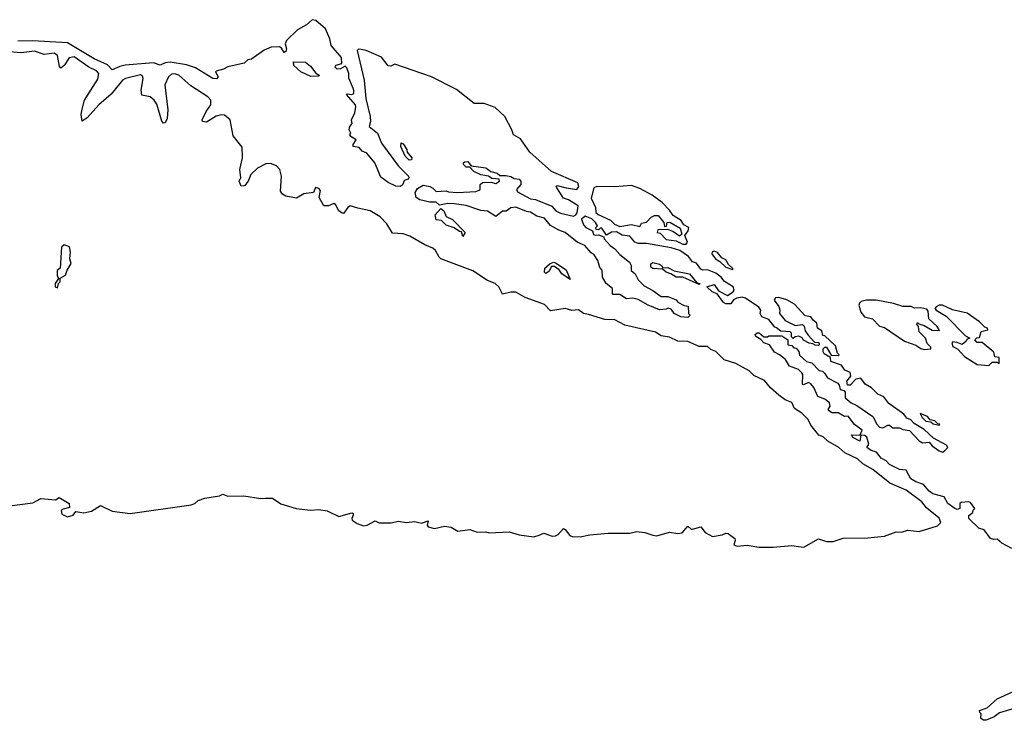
# Model space of a CAD drawing. Extents: x 2029826 to 2248070, y 228728 to 402406.
# Tile 333 of 368: x 2232256 to 2238209, y 265295 to 269531. Entities that reach past the tile are written whole.
import ezdxf

# ---------------------------------------------------------------- set-up
doc = ezdxf.new("R2010")
doc.units = 0

msp = doc.modelspace()

# ---------------------------------------------------------------- linework, layer by layer
at = {"layer": '0CON10XD'}
for points in [[(2237039.2, 267329.2), (2237025, 267338), (2236995, 267322.5), (2236990, 267325), (2236990.8, 267385), (2236985, 267396.2), (2236965, 267416.2), (2236910, 267435), (2236885.7, 267475.7), (2236850, 267505), (2236820, 267520), (2236790, 267565), (2236755, 267576.7), (2236736.7, 267596.7), (2236706.7, 267615), (2236703.3, 267626.7), (2236715, 267637.5), (2236727, 267637), (2236755, 267612.5), (2236776.7, 267613.3), (2236785, 267620), (2236865, 267620), (2236900, 267595), (2236900, 267565), (2236925, 267560), (2236937.5, 267547.5), (2236950, 267545), (2236967.5, 267525), (2236971.7, 267501.7), (2237013.6, 267463.6), (2237046.2, 267456.2), (2237090.7, 267410.7), (2237110, 267405), (2237123, 267393), (2237140, 267365), (2237203, 267333), (2237211.7, 267321.7), (2237217.5, 267295), (2237238.8, 267288.8), (2237248, 267278), (2237247.5, 267245), (2237283.9, 267213.9), (2237318.3, 267198.3), (2237415, 267132.5), (2237437.5, 267085), (2237455, 267067.5), (2237475, 267062.5), (2237505, 267080), (2237515, 267080), (2237535, 267062.5), (2237575, 267062.5), (2237595, 267052.5), (2237635, 267047.5), (2237693.9, 266983.9), (2237715, 266972.5), (2237755, 266977.5), (2237773.6, 266953.6), (2237815, 266923.3), (2237835, 266916.7), (2237845, 266921.2), (2237867.5, 266945), (2237859.3, 266959.3), (2237781.7, 267001.7), (2237725, 267052.5), (2237665, 267090), (2237645, 267112.5), (2237620.7, 267120.7), (2237602.5, 267145), (2237510.4, 267210.5), (2237480.4, 267250.5), (2237445, 267266.7), (2237406.7, 267305), (2237368, 267328), (2237342.5, 267362.5), (2237311.7, 267358.3), (2237278.1, 267321.9), (2237260.4, 267320.5), (2237258, 267345), (2237282, 267375), (2237278, 267398), (2237245, 267412.5), (2237225, 267442.5), (2237160, 267465), (2237158.3, 267488.3), (2237120.7, 267510.7), (2237113.6, 267523.6), (2237115, 267540), (2237125, 267550), (2237135, 267550), (2237161.7, 267501.7), (2237205, 267500), (2237210, 267505), (2237200, 267515), (2237188.3, 267558.3), (2237125, 267620), (2237111.7, 267621.7), (2237105, 267650), (2237080, 267665), (2237076.7, 267695), (2237053.3, 267713.3), (2237040, 267735), (2237005, 267740), (2236940.7, 267810.7), (2236895, 267838), (2236845, 267851.2), (2236825, 267850), (2236817.5, 267835), (2236845.9, 267795.9), (2236852.5, 267775), (2236850, 267755), (2236885, 267712.5), (2236945, 267682.5), (2236988.3, 267688.3), (2236998.3, 267678.3), (2237005, 267650), (2237023.6, 267623.6), (2237061.7, 267581.7), (2237088.3, 267578.3), (2237090, 267565), (2237085, 267560), (2237065, 267562.5), (2237051.7, 267571.7), (2237030, 267575), (2236995, 267592.5), (2236986.4, 267606.4), (2236966.4, 267616.4), (2236945, 267612.5), (2236932.5, 267602.5), (2236922.5, 267612.5), (2236922.5, 267635), (2236913.6, 267643.6), (2236858.3, 267648.3), (2236831.7, 267668.3), (2236821.7, 267671.7), (2236785, 267717.5), (2236743.3, 267735), (2236732.5, 267755), (2236736.7, 267775), (2236725, 267793.3), (2236645, 267847.5), (2236625, 267854), (2236592.3, 267847.7), (2236572, 267838), (2236555, 267812.5), (2236525, 267812.5), (2236510.7, 267820.7), (2236472.5, 267872.5), (2236442.5, 267885), (2236410, 267915), (2236455, 267930), (2236480.7, 267890.7), (2236535, 267863.3), (2236570, 267885), (2236576.2, 267895), (2236570, 267915), (2236518, 267948), (2236496.7, 267975), (2236465, 267999.2), (2236415, 268018.8), (2236387, 268017), (2236375, 268022.5), (2236348.3, 268058.3), (2236325, 268067.5), (2236299.6, 268099.5), (2236247.5, 268135), (2236195, 268150.8), (2236045, 268176.7), (2235995, 268176.7), (2235976.1, 268186.1), (2235945, 268222.5), (2235898.3, 268228.3), (2235865, 268247.5), (2235835, 268246.7), (2235805, 268227.5), (2235775, 268270), (2235765, 268270), (2235755, 268260), (2235741.7, 268261.7), (2235740, 268275), (2235750, 268285), (2235737.5, 268305), (2235716.1, 268326.1), (2235675, 268342.5), (2235652.5, 268325), (2235665, 268290), (2235680, 268275), (2235720, 268255), (2235725, 268232.5), (2235735, 268227.5), (2235755, 268230), (2235788.3, 268218.3), (2235790, 268205), (2235826.7, 268165), (2235855, 268146.2), (2235885, 268111.2), (2235943.3, 268065), (2235953.3, 268045), (2235952.5, 268015), (2235977.5, 267995), (2235995, 267957.5), (2236031.2, 267921.2), (2236085, 267893.3), (2236135, 267856.7), (2236175, 267857.5), (2236225, 267837.5), (2236235, 267822.5), (2236273, 267803), (2236298.3, 267798.3), (2236300, 267755), (2236310, 267745), (2236295, 267730), (2236253.9, 267733.9), (2236212.5, 267755), (2236195, 267780), (2236177, 267787), (2236165, 267780), (2236125, 267777.5), (2236055, 267803.8), (2235995, 267838.8), (2235963.6, 267846.4), (2235925, 267843.3), (2235885, 267870), (2235845, 267870), (2235840, 267875), (2235840, 267905), (2235802.5, 267935), (2235780, 267975), (2235777, 268017), (2235763, 268033), (2235752.5, 268075), (2235729.3, 268109.3), (2235710.7, 268120.7), (2235672.5, 268165), (2235627.5, 268185), (2235553.6, 268243.6), (2235515, 268257.5), (2235466.4, 268286.4), (2235430, 268330), (2235382.3, 268342.3), (2235345, 268367.5), (2235320.8, 268370.8), (2235255, 268396.7), (2235225, 268392.5), (2235197, 268373), (2235175, 268372.5), (2235135, 268340), (2235085, 268372.5), (2235045, 268377.5), (2234955, 268406.7), (2234883, 268417), (2234845, 268420), (2234795, 268410), (2234775, 268427.5), (2234735, 268427.5), (2234675, 268440.8), (2234654.2, 268455), (2234648, 268485), (2234660.4, 268509.5), (2234695, 268530), (2234735, 268522.5), (2234755, 268512.5), (2234775, 268492.5), (2234835, 268496.2), (2234849.3, 268489.3), (2234903.6, 268486.4), (2235015, 268492.5), (2235035, 268500), (2235040, 268505), (2235040, 268535), (2235053.6, 268546.4), (2235105, 268547.5), (2235135, 268540), (2235156.7, 268555), (2235155, 268567.5), (2235110.7, 268570.7), (2235090, 268585), (2235045, 268592), (2235001.9, 268611.9), (2234978.3, 268638.3), (2234955, 268640), (2234940, 268655), (2234940, 268665), (2234948.3, 268671.7), (2234965, 268672.5), (2234985, 268647.5), (2235075, 268634.3), (2235105, 268613.8), (2235142.9, 268602.9), (2235158.3, 268588.3), (2235195, 268588.1), (2235225, 268582.5), (2235245, 268570), (2235276.8, 268566.8), (2235285.7, 268555), (2235285.8, 268534.2), (2235260, 268505), (2235265, 268490), (2235345, 268447.5), (2235375, 268443.3), (2235473.6, 268403.6), (2235497.5, 268375), (2235525, 268360), (2235605, 268342.5), (2235619.3, 268350.7), (2235626.1, 268363.9), (2235632.5, 268405), (2235575, 268442.5), (2235545, 268452.5), (2235503.3, 268515), (2235500, 268525), (2235505, 268527.5), (2235560, 268515), (2235625, 268503.8), (2235637.3, 268522.7), (2235630, 268545), (2235472.1, 268612.1), (2235339.6, 268729.5), (2235285, 268810), (2235241.2, 268835), (2235232.5, 268865), (2235189.2, 268945), (2235130.4, 269000.5), (2235065, 269023.8), (2235005, 269023.3), (2234897.6, 269107.6), (2234746.2, 269185), (2234525, 269262), (2234500, 269250), (2234485, 269252), (2234444.3, 269305), (2234350.8, 269345), (2234320.4, 269350.4), (2234305, 269352), (2234296.2, 269343.8), (2234339.1, 269165), (2234348.9, 269055), (2234375.7, 268945), (2234377.5, 268915), (2234370, 268885), (2234420, 268845), (2234444.2, 268784.2), (2234546.2, 268645), (2234607.5, 268585), (2234610, 268575), (2234605, 268567.5), (2234580.7, 268559.3), (2234573.3, 268535), (2234558.3, 268521.7), (2234530, 268525), (2234485, 268546.7), (2234439.3, 268579.3), (2234403.3, 268665), (2234355, 268723.3), (2234327.5, 268735), (2234308.8, 268758.8), (2234272.5, 268765), (2234273, 268777), (2234290, 268805), (2234257.5, 268825), (2234252.5, 268835), (2234257.5, 268845), (2234247.5, 268865), (2234252.5, 268885), (2234267, 268903), (2234262.5, 268925), (2234281.7, 268968.3), (2234288, 269005), (2234285.6, 269015.6), (2234232.5, 269077.5), (2234236.7, 269083.3), (2234265, 269079.2), (2234275.6, 269085), (2234277.1, 269105), (2234258.3, 269148.3), (2234246.2, 269176.2), (2234245.9, 269205.9), (2234235, 269240), (2234225, 269250), (2234196, 269234), (2234175, 269231.2), (2234164.1, 269244.1), (2234167.5, 269255), (2234203.3, 269266.7), (2234202.3, 269302.3), (2234138.8, 269375), (2234132, 269415), (2234105.7, 269475), (2234045.8, 269525), (2234025, 269530.6), (2233990.2, 269499.8), (2233935, 269468.5), (2233868.6, 269405), (2233860.8, 269385), (2233870, 269355), (2233865, 269337.5), (2233855, 269332.5), (2233838.6, 269358.6), (2233826.4, 269366.4), (2233776, 269365), (2233735, 269345.9), (2233657.6, 269292.4), (2233635, 269287.3), (2233613, 269267), (2233515, 269245.4), (2233489.1, 269230.9), (2233445, 269220), (2233440, 269215), (2233456.2, 269185), (2233446.8, 269173.2), (2233425, 269175.8), (2233319.8, 269239.9), (2233265, 269257.8), (2233165.5, 269274.5), (2233135, 269270.7), (2233105, 269255.5), (2233065, 269269.1), (2232894.1, 269255.9), (2232861.4, 269248.6), (2232815, 269227.5), (2232786.9, 269256.9), (2232706.6, 269295), (2232545, 269390.7), (2232335, 269402.3), (2232245, 269400.8)], [(2236965.3, 266345.3), (2236997.4, 266342.6), (2237085, 266392.5), (2237135, 266376), (2237175, 266375.8), (2237235, 266395.7), (2237385, 266398.2), (2237485, 266408.6), (2237556, 266434), (2237587.3, 266432.7), (2237625, 266443.8), (2237695, 266436), (2237805, 266470.8), (2237825, 266490), (2237815, 266517.1), (2237739.4, 266579.4), (2237709.6, 266615), (2237615, 266686.5), (2237517.8, 266727.8), (2237415, 266811.2), (2237354.8, 266844.8), (2237321.8, 266875), (2237245, 266912.5), (2237209.5, 266945), (2237142.6, 266982.6), (2237115, 267009.5), (2237088.5, 267018.5), (2237039.8, 267079.8), (2237023.3, 267113.3), (2236985, 267151.6), (2236940.6, 267180.6), (2236925, 267216.6), (2236885, 267231.6), (2236845, 267259.7), (2236795, 267304.7), (2236759.4, 267349.4), (2236695, 267379.7), (2236666.8, 267406.8), (2236585, 267451.7), (2236515.4, 267475), (2236465, 267524.7), (2236435, 267536.4), (2236414.7, 267554.7), (2236365, 267555.4), (2236295, 267584.2), (2236235, 267587.4), (2236185, 267611.9), (2236135, 267619.4), (2236100.7, 267640.7), (2235915, 267684.3), (2235855, 267716), (2235795, 267718), (2235695, 267748.3), (2235665, 267753.6), (2235635, 267776.1), (2235595, 267771.7), (2235555, 267785.2), (2235465, 267770.7), (2235429.1, 267809.1), (2235311.9, 267851.9), (2235255, 267883.9), (2235225, 267883.1), (2235175, 267870.8), (2235152.4, 267915), (2235131.5, 267935), (2235084.2, 267954.2), (2234995, 268012.9), (2234803.1, 268085), (2234791.5, 268095), (2234771, 268135), (2234755, 268149.8), (2234705, 268169.1), (2234615, 268222.4), (2234575, 268236.8), (2234510.8, 268240.8), (2234476.8, 268296.8), (2234435, 268338.1), (2234375, 268375.6), (2234301.1, 268391.1), (2234255, 268404.4), (2234239.4, 268395), (2234215, 268359.2), (2234205, 268360), (2234185.7, 268375), (2234165, 268413.8), (2234155, 268420), (2234122.5, 268405), (2234095, 268405.8), (2234066.7, 268455), (2234075, 268497.5), (2234065, 268510), (2234045, 268516.7), (2234033.3, 268486.7), (2233975, 268477.1), (2233928.9, 268451.1), (2233865, 268464.2), (2233845, 268475.8), (2233833.6, 268493.6), (2233839.5, 268585), (2233828.5, 268625), (2233808, 268648), (2233771.7, 268661.7), (2233745, 268658.9), (2233695, 268632.7), (2233654, 268595), (2233637.5, 268555), (2233615, 268526), (2233595, 268523.8), (2233583.3, 268555), (2233592.5, 268575), (2233586.7, 268625), (2233603.9, 268695), (2233600.8, 268760.8), (2233547.6, 268827.6), (2233528.9, 268925), (2233495, 268952.9), (2233475, 268955.9), (2233445, 268947.9), (2233385, 268911.4), (2233362, 268915), (2233360, 268925), (2233383.1, 268975), (2233411.1, 269015), (2233411.1, 269045), (2233393.1, 269065), (2233290.4, 269130.4), (2233218.2, 269195), (2233195, 269204.1), (2233175, 269200.5), (2233155.4, 269185), (2233133.4, 269136.6), (2233152, 268985), (2233147.5, 268932.5), (2233135, 268906.9), (2233125, 268904.3), (2233116.6, 268916.6), (2233085, 269020.9), (2233068.6, 269045), (2233045, 269064.1), (2232994.6, 269075), (2232990.7, 269105), (2233003.1, 269175), (2232999.7, 269189.7), (2232987, 269197), (2232895, 269175.9), (2232877.5, 269165), (2232810.2, 269079.9), (2232734.8, 269015), (2232665, 268937.1), (2232635, 268917.5), (2232628.4, 268955), (2232631.1, 268981.1), (2232647.5, 269045), (2232728, 269172), (2232735.2, 269205), (2232721.1, 269221.1), (2232673.4, 269243.4), (2232585, 269306.2), (2232555, 269299.3), (2232525, 269254.7), (2232505, 269237.9), (2232497.2, 269247.2), (2232485.2, 269315), (2232465, 269327.4), (2232405, 269320.6), (2232345, 269340.3), (2232265, 269330), (2232195, 269336.4)], [(2234017, 269187), (2233956.4, 269216.4), (2233913.9, 269253.9), (2233912.5, 269275), (2233983.6, 269273.6), (2234015, 269250), (2234047.1, 269207.1), (2234066.7, 269195), (2234065, 269190), (2234017, 269187)], [(2234611.7, 268681.7), (2234587.5, 268705), (2234560, 268765), (2234563, 268787), (2234575, 268780), (2234596.2, 268745), (2234599.3, 268729.3), (2234626.7, 268695), (2234625, 268682.5), (2234611.7, 268681.7)], [(2236285, 268173.3), (2236293.3, 268185), (2236276.7, 268225), (2236298.8, 268255), (2236302.5, 268275), (2236271.2, 268291.2), (2236255, 268316.7), (2236206.7, 268346.7), (2236185, 268380), (2236141.2, 268425), (2236079.7, 268469.7), (2236005, 268510), (2235955, 268527.3), (2235855, 268520), (2235745, 268521.2), (2235727.5, 268515), (2235711.7, 268451.7), (2235737.5, 268395), (2235740, 268365), (2235753.9, 268353.9), (2235827.7, 268317.7), (2235852.5, 268295), (2235885, 268280), (2235955, 268292.5), (2236005, 268280), (2236015, 268300), (2236045, 268307.5), (2236075, 268337.5), (2236095, 268347.5), (2236117, 268347), (2236150, 268305), (2236155, 268280), (2236167, 268283), (2236170, 268305), (2236187, 268307), (2236249.3, 268269.3), (2236260, 268235), (2236245, 268222.5), (2236205, 268250), (2236175, 268262.5), (2236115, 268260), (2236110, 268245), (2236129.3, 268239.3), (2236165, 268202.5), (2236225, 268193.8), (2236265, 268173.8), (2236285, 268173.3)], [(2234935, 268220), (2234928.3, 268248.3), (2234915, 268250), (2234882.5, 268272.5), (2234835, 268287.5), (2234807, 268317), (2234775, 268320), (2234768.3, 268351.7), (2234801.7, 268388.3), (2234820, 268375), (2234835, 268340), (2234873, 268323), (2234950, 268245), (2234935, 268220)], [(2232485, 267910), (2232490, 267935), (2232500, 267945), (2232501.7, 267968.3), (2232533, 267987), (2232543, 268017), (2232567, 268057), (2232560, 268085), (2232562.5, 268125), (2232557, 268157), (2232525, 268170), (2232510, 268155), (2232501.7, 268028.3), (2232482.5, 268015), (2232482.5, 267985), (2232490, 267965), (2232470, 267935), (2232470, 267915), (2232485, 267910)], [(2236565, 268020), (2236570, 268025), (2236540.8, 268050.8), (2236525, 268078.8), (2236500.4, 268090.5), (2236475, 268123.8), (2236455, 268131.2), (2236443.6, 268126.4), (2236441.2, 268115), (2236463.8, 268085), (2236489.6, 268069.5), (2236525, 268033.8), (2236565, 268020)], [(2235585, 267960), (2235533.5, 267993.5), (2235518.5, 268018.5), (2235489.4, 268039.4), (2235471.4, 268038.6), (2235455, 268008), (2235437, 267997), (2235430, 268005), (2235432.2, 268027.8), (2235464.2, 268055.8), (2235485, 268063.8), (2235495, 268060), (2235559.3, 268019.3), (2235585, 267960)], [(2236365, 267930), (2236265, 267973.3), (2236225, 267973.3), (2236193.6, 267993.6), (2236165, 268003.3), (2236141.7, 268021.7), (2236085, 268026.7), (2236072.5, 268035), (2236072.5, 268055), (2236085, 268062.5), (2236125, 268053.3), (2236137.5, 268045), (2236145, 268030), (2236175, 268032.5), (2236213, 268013), (2236305, 267993.3), (2236350, 267940), (2236370, 267935), (2236365, 267930)], [(2237725, 267537.5), (2237765, 267540), (2237765, 267550), (2237743, 267573), (2237732.5, 267605), (2237693.9, 267643.9), (2237690, 267675), (2237680, 267685), (2237685, 267700), (2237691.7, 267691.7), (2237725, 267682.5), (2237773.6, 267653.6), (2237817.5, 267652.5), (2237802.5, 267675), (2237752.5, 267722.5), (2237749.3, 267769.3), (2237740.7, 267780.7), (2237705, 267788.8), (2237667, 267787), (2237645.9, 267795.9), (2237595, 267796.7), (2237540, 267815), (2237435, 267835.5), (2237375, 267835.7), (2237342.9, 267827.1), (2237333, 267817), (2237330, 267805), (2237342.7, 267762.7), (2237364.2, 267734.2), (2237412.3, 267722.3), (2237455, 267677.5), (2237485, 267670), (2237605, 267586.7), (2237675, 267562.5), (2237705, 267542.5), (2237725, 267537.5)], [(2238115, 267440), (2238135, 267460), (2238165, 267460), (2238178.3, 267451.7), (2238178.3, 267488.3), (2238151.7, 267491.7), (2238145, 267520), (2238075, 267580), (2238045, 267580), (2238030, 267595), (2238043, 267607), (2238060, 267610), (2238070, 267645), (2238110, 267655), (2238107.5, 267665), (2238091.2, 267671.2), (2238060, 267705), (2237985, 267756.7), (2237895, 267777.1), (2237835, 267804.4), (2237815.8, 267804.2), (2237797.5, 267795), (2237790, 267785), (2237797.5, 267775), (2237858.2, 267738.2), (2237975, 267620), (2238000, 267605), (2237985, 267600), (2237977.5, 267585), (2237955, 267567.5), (2237925, 267580), (2237897.5, 267582.5), (2237892.5, 267575), (2237897.5, 267555), (2237928.3, 267538.3), (2237967.5, 267495), (2238045, 267446.7), (2238115, 267440)], [(2238255, 266334), (2238193.3, 266365), (2238165, 266390), (2238145, 266387.5), (2238125, 266394.2), (2238086.4, 266446.4), (2238055, 266457.5), (2237994.6, 266514.6), (2237995, 266532.5), (2238018.3, 266551.7), (2238020, 266565), (2238030, 266575), (2238005, 266611.2), (2237995, 266616), (2237948.3, 266611.7), (2237940, 266605), (2237940, 266575), (2237925, 266568.6), (2237910, 266575), (2237868, 266605), (2237846.2, 266646.2), (2237777.5, 266665), (2237755, 266680.8), (2237720.8, 266720.8), (2237675, 266735.8), (2237645, 266754.4), (2237615, 266806.7), (2237575, 266811.9), (2237515, 266842), (2237495, 266864), (2237465, 266880), (2237435.8, 266915.8), (2237405, 266926.7), (2237377.5, 266945), (2237390, 266965), (2237377.2, 267007.2), (2237366.7, 267016.7), (2237341.7, 267018.3), (2237335, 266982.5), (2237293.8, 267005), (2237285, 267020), (2237331.7, 267018.3), (2237338.3, 267021.7), (2237349.2, 267049.2), (2237302.8, 267082.8), (2237265, 267133.8), (2237242.5, 267132.5), (2237205, 267153.3), (2237166.7, 267153.3), (2237150, 267165), (2237143.8, 267175), (2237156, 267195), (2237153.3, 267215), (2237125, 267236.7), (2237082.1, 267252.1), (2237057.7, 267307.7), (2237039.2, 267329.2)], [(2237815, 267080), (2237820, 267085), (2237807.5, 267087.5), (2237790, 267105), (2237761.7, 267111.7), (2237745, 267132.5), (2237700, 267150), (2237712.5, 267125), (2237735, 267102.5), (2237765, 267100), (2237778.3, 267088.3), (2237815, 267080)], [(2232195, 266591.2), (2232335, 266610), (2232383.9, 266636.1), (2232473, 266627), (2232495, 266642.5), (2232556.2, 266605), (2232557.7, 266582.3), (2232518.3, 266571.7), (2232507, 266563), (2232510.7, 266540.7), (2232545, 266524.4), (2232580, 266535), (2232595, 266557.5), (2232645, 266550), (2232691.3, 266558.7), (2232745, 266594), (2232815, 266558.5), (2232925, 266544.5), (2233292.7, 266597.3), (2233314.2, 266605.8), (2233335, 266624), (2233375, 266637.5), (2233465, 266651.2), (2233485, 266661.2), (2233515, 266650), (2233612.3, 266652.3), (2233715, 266636), (2233742.3, 266637.7), (2233785, 266638), (2233835, 266604), (2233927.5, 266575), (2234015, 266564.5), (2234065, 266568.6), (2234115, 266562), (2234185, 266527.5), (2234265, 266548.8), (2234272.5, 266545), (2234273.3, 266535), (2234263.8, 266515), (2234266.2, 266505), (2234296.7, 266485), (2234335, 266471.4), (2234357.5, 266475), (2234405, 266500), (2234429.3, 266489.3), (2234501.7, 266488.3), (2234545, 266498.8), (2234595, 266491.2), (2234645, 266496), (2234685, 266486.2), (2234725, 266500), (2234720, 266475), (2234726.7, 266465), (2234765, 266454.3), (2234825, 266468.8), (2234865, 266462), (2234905, 266439.2), (2234978, 266448), (2235022.3, 266432.3), (2235073.8, 266433.8), (2235095, 266427.5), (2235215, 266434.2), (2235277, 266417), (2235364, 266404), (2235397.5, 266415), (2235425, 266427.1), (2235475, 266408.9), (2235495, 266410), (2235512.5, 266417.5), (2235545, 266454.2), (2235555, 266449.2), (2235581.5, 266411.5), (2235596.4, 266406.4), (2235645, 266403.5), (2235702.9, 266417.1), (2235814.6, 266425.4), (2235945, 266426.9), (2235985, 266437.3), (2236035, 266431.1), (2236085, 266413.3), (2236108.9, 266411.1), (2236185, 266433.1), (2236235, 266423.5), (2236261.7, 266428.3), (2236295, 266468), (2236315, 266451.2), (2236325, 266450), (2236375, 266464), (2236400.8, 266430.8), (2236445, 266405.8), (2236503.8, 266416.2), (2236525, 266426.7), (2236540, 266425), (2236580, 266395), (2236582.5, 266382.5), (2236573.3, 266355), (2236595, 266347.1), (2236655, 266353.8), (2236725, 266341.2), (2236811.4, 266341.4), (2236925, 266351.9), (2236965.3, 266345.3)], [(2238255, 265361.8), (2238180.6, 265339.4), (2238147.5, 265315), (2238100, 265295), (2238082.5, 265295), (2238067.5, 265305), (2238070, 265335), (2238061.7, 265341.7), (2238060, 265355), (2238105, 265371.2), (2238165, 265425.6), (2238255, 265464.4)]]:
    msp.add_lwpolyline(points, dxfattribs=at)

doc.saveas('drawing.dxf')
